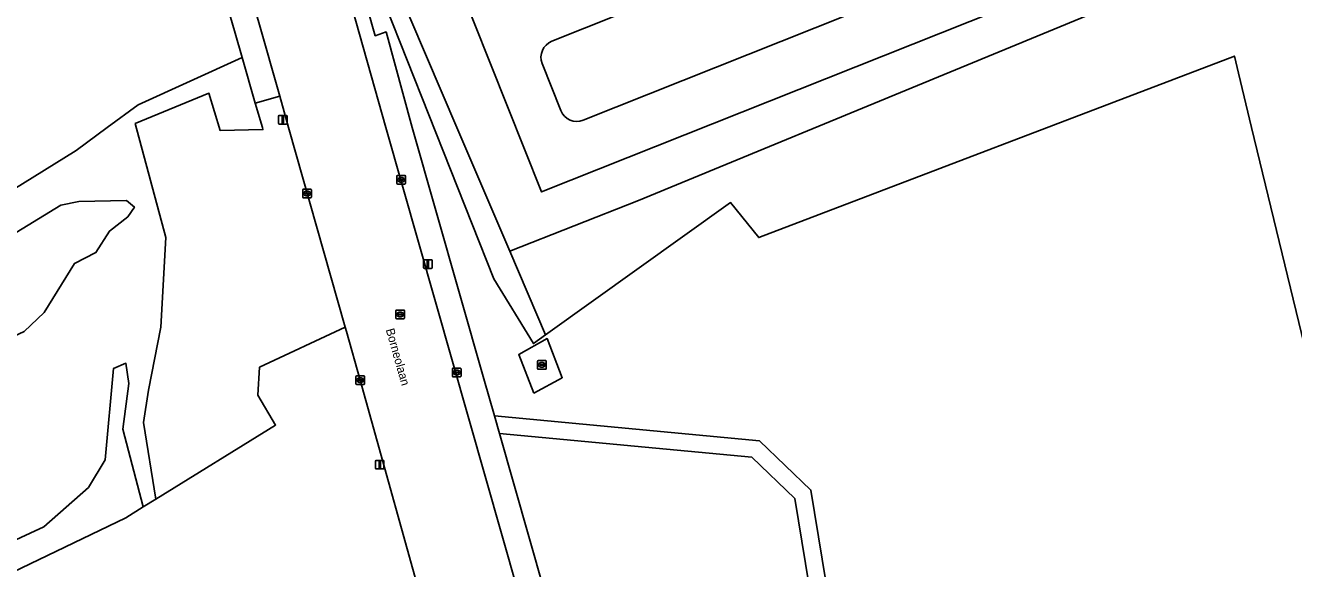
# Model space of a CAD drawing. Extents: x 162879 to 165540, y 384011 to 385181.
# Drawn here: x 163130.7 to 163278.2, y 384198.8 to 384261.9 of the extents above; entities that cross this region are included whole.
import ezdxf

# ---------------------------------------------------------------- set-up
doc = ezdxf.new("R2010")
doc.units = 0
for name, color, linetype in [('IMGEO_Erf', 7, 'Continuous'), ('IMGEO_Grasland_overig', 7, 'Continuous'), ('IMGEO_Groenvoorziening', 7, 'Continuous'), ('IMGEO_Hek', 7, 'Continuous'), ('IMGEO_Kolk', 7, 'Continuous'), ('IMGEO_Lichtmast', 7, 'Continuous'), ('IMGEO_Loofbos', 7, 'Continuous'), ('IMGEO_Openbare_ruimte_label', 7, 'Continuous'), ('IMGEO_Parkeervlak_halfverhard', 7, 'Continuous'), ('IMGEO_Rijbaan_lokaal_gesloten', 7, 'Continuous'), ('IMGEO_Rijbaan_lokaal_open', 7, 'Continuous'), ('IMGEO_Rioolput', 7, 'Continuous'), ('IMGEO_Voetpad_open', 7, 'Continuous')]:
    doc.layers.add(name, color=color, linetype=linetype)

msp = doc.modelspace()

# ---------------------------------------------------------------- linework, layer by layer
at = {"layer": 'IMGEO_Erf'}
msp.add_lwpolyline([(163279.72, 384319.22), (163275.41, 384318.09), (163274.9, 384319.89), (163274.06, 384319.58), (163266.87, 384316.92), (163265.8, 384316.53), (163263.42, 384315.57), (163263, 384316.66), (163258.41, 384315.44), (163275.73, 384271.9), (163202.02, 384241.53), (163187.07, 384235.63), (163191.22, 384225.92), (163212.73, 384241.29), (163216, 384237.23), (163271.3, 384258.29), (163271.78, 384256.3), (163273.3, 384250), (163282.67, 384211.41)], dxfattribs=at)
at = {"layer": 'IMGEO_Grasland_overig'}
msp.add_lwpolyline([(163227.76, 384173.24), (163222.07, 384207.9), (163216.08, 384213.63), (163185.27, 384216.54), (163185.86, 384214.48), (163215.2, 384211.71), (163220.2, 384206.92), (163225.97, 384171.79)], dxfattribs=at)
at = {"layer": 'IMGEO_Groenvoorziening'}
for points in [[(163168.27, 384279.57), (163168.13, 384279.9), (163167.79, 384279.06), (163167.58, 384276.89), (163185.21, 384232.45), (163189.81, 384224.92), (163191.22, 384225.92), (163187.07, 384235.63), (163180.92, 384250)], [(163161.35, 384250), (163160.32, 384253.65), (163157.47, 384252.83), (163158.29, 384250), (163158.36, 384249.76), (163153.4, 384249.65), (163152.07, 384253.98), (163143.51, 384250.48), (163147.08, 384237.23), (163146.5, 384226.82), (163145.04, 384219.49), (163144.47, 384215.75), (163145.91, 384206.85), (163159.83, 384215.45), (163157.75, 384218.93), (163157.97, 384222.16), (163167.93, 384226.8)], [(163121.43, 384222.05), (163119.05, 384225.09), (163118.73, 384227.6), (163119.25, 384230.33), (163120.83, 384232.45), (163134.85, 384240.97), (163136.94, 384241.4), (163142.49, 384241.53), (163143.42, 384240.76), (163142.64, 384239.63), (163140.54, 384237.97), (163138.94, 384235.48), (163136.44, 384234.23), (163132.93, 384228.51), (163130.6, 384226.3)], [(163121.43, 384222.05), (163130.6, 384226.3), (163132.93, 384228.51), (163136.44, 384234.23), (163138.94, 384235.48), (163140.54, 384237.97), (163142.64, 384239.63), (163143.42, 384240.76), (163142.49, 384241.53), (163136.94, 384241.4), (163134.85, 384240.97), (163120.83, 384232.45), (163119.25, 384230.33), (163118.73, 384227.6), (163119.05, 384225.09)], [(163123.24, 384199.18), (163116.64, 384196.81), (163116.12, 384192.07), (163142.42, 384204.69), (163144.45, 384205.95), (163142.07, 384214.97), (163142.76, 384220.26), (163142.43, 384222.62), (163140.99, 384222.02), (163140.02, 384211.41), (163138.09, 384208.2), (163132.89, 384203.65)]]:
    msp.add_lwpolyline(points, close=True, dxfattribs=at)
msp.add_lwpolyline([(163123.24, 384199.18), (163132.89, 384203.65), (163138.09, 384208.2), (163140.02, 384211.41), (163140.99, 384222.02), (163142.43, 384222.62), (163142.76, 384220.26), (163142.07, 384214.97), (163144.45, 384205.95), (163145.91, 384206.85), (163144.47, 384215.75), (163145.04, 384219.49), (163146.5, 384226.82), (163147.08, 384237.23), (163143.51, 384250.48), (163152.07, 384253.98), (163153.4, 384249.65), (163158.36, 384249.76), (163158.29, 384250), (163157.47, 384252.83), (163155.93, 384258.13), (163143.86, 384252.65), (163140.26, 384250), (163136.64, 384247.33), (163114.5, 384233.62)], dxfattribs=at)
at = {"layer": 'IMGEO_Hek'}
for points in [[(163168.13, 384279.9), (163168.27, 384279.57), (163180.92, 384250), (163187.07, 384235.63), (163191.22, 384225.92)], [(163188.1, 384223.66), (163191.4, 384225.49), (163193.16, 384220.95), (163189.84, 384219.16)], [(163189.84, 384219.16), (163188.1, 384223.66)]]:
    msp.add_lwpolyline(points, dxfattribs=at)
at = {"layer": 'IMGEO_Kolk'}
for p, q in [((163173.93, 384243.5), (163173.93, 384244.36)), ((163174.01, 384244.43), (163174.86, 384244.43)), ((163174.86, 384243.43), (163174.01, 384243.43)), ((163174.19, 384243.92), (163174.19, 384243.94)), ((163174.63, 384243.89), (163174.23, 384243.89)), ((163174.24, 384243.97), (163174.63, 384243.97)), ((163174.42, 384244.21), (163174.45, 384244.21)), ((163174.44, 384243.65), (163174.42, 384243.65)), ((163174.68, 384243.94), (163174.68, 384243.92)), ((163174.93, 384244.36), (163174.93, 384243.5)), ((163163, 384241.92), (163163, 384242.77)), ((163163.07, 384242.85), (163163.92, 384242.85)), ((163163.92, 384241.84), (163163.07, 384241.84)), ((163163.25, 384242.34), (163163.25, 384242.35)), ((163163.69, 384242.3), (163163.29, 384242.3)), ((163163.3, 384242.39), (163163.69, 384242.39)), ((163163.48, 384242.62), (163163.51, 384242.62)), ((163163.51, 384242.07), (163163.48, 384242.07)), ((163163.74, 384242.35), (163163.74, 384242.34)), ((163164, 384242.77), (163164, 384241.92)), ((163169.25, 384221.17), (163170.1, 384221.17)), ((163180.38, 384221.13), (163180.38, 384221.98)), ((163180.46, 384222.06), (163181.31, 384222.06)), ((163180.64, 384221.55), (163180.64, 384221.56)), ((163181.08, 384221.51), (163180.68, 384221.51)), ((163180.69, 384221.6), (163181.08, 384221.6)), ((163180.87, 384221.84), (163180.9, 384221.84)), ((163180.89, 384221.28), (163180.87, 384221.28)), ((163181.13, 384221.56), (163181.13, 384221.55)), ((163181.39, 384221.98), (163181.39, 384221.13)), ((163169.17, 384220.24), (163169.17, 384221.1)), ((163170.1, 384220.17), (163169.25, 384220.17)), ((163169.43, 384220.66), (163169.43, 384220.68)), ((163169.47, 384220.71), (163169.87, 384220.71)), ((163169.87, 384220.63), (163169.47, 384220.63)), ((163169.66, 384220.95), (163169.68, 384220.95)), ((163169.68, 384220.39), (163169.66, 384220.39)), ((163169.91, 384220.68), (163169.91, 384220.66)), ((163170.17, 384221.1), (163170.17, 384220.24)), ((163181.31, 384221.06), (163180.46, 384221.06))]:
    msp.add_line(p, q, dxfattribs=at)
for points in [[(163173.93, 384243.5), (163173.93, 384244.36)], [(163174.01, 384244.43), (163174.86, 384244.43)], [(163174.86, 384243.43), (163174.01, 384243.43)], [(163174.93, 384244.36), (163174.93, 384243.5)], [(163163, 384241.92), (163163, 384242.77)], [(163163.07, 384242.85), (163163.92, 384242.85)], [(163163.92, 384241.84), (163163.07, 384241.84)], [(163164, 384242.77), (163164, 384241.92)], [(163169.25, 384221.17), (163170.1, 384221.17)], [(163180.38, 384221.13), (163180.38, 384221.98)], [(163180.46, 384222.06), (163181.31, 384222.06)], [(163181.39, 384221.98), (163181.39, 384221.13)], [(163169.17, 384220.24), (163169.17, 384221.1)], [(163170.1, 384220.17), (163169.25, 384220.17)], [(163170.17, 384221.1), (163170.17, 384220.24)], [(163181.31, 384221.06), (163180.46, 384221.06)]]:
    msp.add_lwpolyline(points, dxfattribs=at)
for centre, radius, start, end in [((163174.01, 384244.36), 0.0765, 91.552, 178.448), ((163174.01, 384244.36), 0.0765, 91.552, 178.448), ((163174.01, 384243.51), 0.0765, 181.552, 268.448), ((163174.01, 384243.51), 0.0765, 181.552, 268.448), ((163174.23, 384243.93), 0.0403, 85.8775, 175.7526), ((163174.23, 384243.92), 0.0366, 178.938, 274.7102), ((163174.64, 384243.94), 0.0386, 1.7309, 96.639), ((163174.63, 384243.93), 0.043, 264.8664, 352.4533), ((163174.86, 384244.36), 0.0765, 1.552, 88.448), ((163174.86, 384244.36), 0.0765, 1.552, 88.448), ((163174.86, 384243.51), 0.0765, 271.552, 358.448), ((163174.86, 384243.51), 0.0765, 271.552, 358.448), ((163163.07, 384242.77), 0.0765, 91.552, 178.448), ((163163.07, 384242.77), 0.0765, 91.552, 178.448), ((163163.07, 384241.92), 0.0765, 181.552, 268.448), ((163163.07, 384241.92), 0.0765, 181.552, 268.448), ((163163.29, 384242.35), 0.0403, 85.8775, 175.7526), ((163163.29, 384242.34), 0.0366, 178.938, 274.7102), ((163163.7, 384242.35), 0.0386, 1.7309, 96.639), ((163163.7, 384242.34), 0.043, 264.8664, 352.4533), ((163163.92, 384242.77), 0.0765, 1.552, 88.448), ((163163.92, 384242.77), 0.0765, 1.552, 88.448), ((163163.92, 384241.92), 0.0765, 271.552, 358.448), ((163163.92, 384241.92), 0.0765, 271.552, 358.448), ((163169.25, 384221.09), 0.0765, 91.552, 178.448), ((163169.25, 384221.09), 0.0765, 91.552, 178.448), ((163170.1, 384221.09), 0.0765, 1.552, 88.448), ((163170.1, 384221.09), 0.0765, 1.552, 88.448), ((163180.46, 384221.98), 0.0765, 91.552, 178.448), ((163180.46, 384221.98), 0.0765, 91.552, 178.448), ((163180.68, 384221.56), 0.0403, 85.8775, 175.7526), ((163180.68, 384221.55), 0.0366, 178.938, 274.7102), ((163181.09, 384221.56), 0.0386, 1.7309, 96.639), ((163181.08, 384221.56), 0.043, 264.8664, 352.4533), ((163181.31, 384221.98), 0.0765, 1.552, 88.448), ((163181.31, 384221.98), 0.0765, 1.552, 88.448), ((163169.25, 384220.24), 0.0765, 181.552, 268.448), ((163169.25, 384220.24), 0.0765, 181.552, 268.448), ((163169.47, 384220.67), 0.0403, 85.8775, 175.7526), ((163169.47, 384220.66), 0.0366, 178.938, 274.7102), ((163169.88, 384220.67), 0.0386, 1.7309, 96.639), ((163169.87, 384220.67), 0.043, 264.8664, 352.4533), ((163170.1, 384220.24), 0.0765, 271.552, 358.448), ((163170.1, 384220.24), 0.0765, 271.552, 358.448), ((163180.46, 384221.13), 0.0765, 181.552, 268.448), ((163180.46, 384221.13), 0.0765, 181.552, 268.448), ((163181.31, 384221.13), 0.0765, 271.552, 358.448), ((163181.31, 384221.13), 0.0765, 271.552, 358.448)]:
    msp.add_arc(centre, radius, start, end, dxfattribs=at)
for centre, major_axis, ratio, start_param, end_param in [((163174.42, 384243.93), (-0.387, 0.002), 0.722429, 4.712389, 7.853982), ((163174.44, 384243.93), (-0.39, 0.002), 0.717154, 1.570796, 4.712389), ((163163.48, 384242.34), (-0.387, 0.002), 0.722429, 4.712389, 7.853982), ((163163.51, 384242.34), (-0.39, 0.002), 0.717154, 1.570796, 4.712389), ((163180.87, 384221.56), (-0.387, 0.002), 0.722429, 4.712389, 7.853982), ((163180.9, 384221.56), (-0.39, 0.002), 0.717154, 1.570796, 4.712389), ((163169.66, 384220.67), (-0.387, 0.002), 0.722429, 4.712389, 7.853982), ((163169.68, 384220.67), (-0.39, 0.002), 0.717154, 1.570796, 4.712389)]:
    msp.add_ellipse(centre, major_axis=major_axis, ratio=ratio, start_param=start_param, end_param=end_param, dxfattribs=at)
at = {"layer": 'IMGEO_Lichtmast'}
for p, q in [((163160.17, 384250.51), (163160.17, 384251.31)), ((163160.17, 384251.31), (163160.17, 384250.51)), ((163160.27, 384251.41), (163161.06, 384251.41)), ((163161.06, 384251.41), (163160.27, 384251.41)), ((163161.16, 384251.31), (163161.16, 384250.51)), ((163161.16, 384250.51), (163161.16, 384251.31)), ((163161.06, 384250.41), (163160.27, 384250.41)), ((163160.27, 384250.41), (163161.06, 384250.41)), ((163177.04, 384233.75), (163177.04, 384234.55)), ((163177.04, 384234.55), (163177.04, 384233.75)), ((163177.14, 384234.65), (163177.93, 384234.65)), ((163177.93, 384234.65), (163177.14, 384234.65)), ((163178.03, 384234.55), (163178.03, 384233.75)), ((163178.03, 384233.75), (163178.03, 384234.55)), ((163177.93, 384233.65), (163177.14, 384233.65)), ((163177.14, 384233.65), (163177.93, 384233.65)), ((163171.44, 384210.45), (163171.44, 384211.25)), ((163171.44, 384211.25), (163171.44, 384210.45)), ((163171.54, 384211.35), (163172.33, 384211.35)), ((163172.33, 384211.35), (163171.54, 384211.35)), ((163172.43, 384211.25), (163172.43, 384210.45)), ((163172.43, 384210.45), (163172.43, 384211.25)), ((163172.33, 384210.35), (163171.54, 384210.35)), ((163171.54, 384210.35), (163172.33, 384210.35))]:
    msp.add_line(p, q, dxfattribs=at)
for points in [[(163160.59, 384251.29), (163160.74, 384251.29), (163160.74, 384250.54), (163160.59, 384250.54), (163160.59, 384251.29)], [(163177.46, 384234.52), (163177.61, 384234.52), (163177.61, 384233.77), (163177.46, 384233.77), (163177.46, 384234.52)], [(163171.86, 384211.23), (163172.01, 384211.23), (163172.01, 384210.48), (163171.86, 384210.48), (163171.86, 384211.23)]]:
    msp.add_lwpolyline(points, dxfattribs=at)
for centre, start, end in [((163160.27, 384251.31), 90, 180), ((163160.27, 384251.31), 90, 180), ((163161.06, 384251.31), 0, 90), ((163161.06, 384251.31), 360, 90), ((163160.27, 384250.51), 180, 270), ((163160.27, 384250.51), 180, 270), ((163161.06, 384250.51), 270, 0), ((163161.06, 384250.51), 270, 0), ((163177.14, 384234.55), 90, 180), ((163177.14, 384234.55), 90, 180), ((163177.93, 384234.55), 0, 90), ((163177.93, 384234.55), 360, 90), ((163177.14, 384233.75), 180, 270), ((163177.14, 384233.75), 180, 270), ((163177.93, 384233.75), 270, 0), ((163177.93, 384233.75), 270, 0), ((163171.54, 384211.25), 90, 180), ((163171.54, 384211.25), 90, 180), ((163172.33, 384211.25), 0, 90), ((163172.33, 384211.25), 360, 90), ((163171.54, 384210.45), 180, 270), ((163171.54, 384210.45), 180, 270), ((163172.33, 384210.45), 270, 0), ((163172.33, 384210.45), 270, 0)]:
    msp.add_arc(centre, 0.1, start, end, dxfattribs=at)
at = {"layer": 'IMGEO_Loofbos'}
for points in [[(163155.93, 384258.13), (163155.12, 384260.95), (163148.78, 384282.79), (163112.46, 384268.23), (163091.66, 384259.62), (163097.49, 384250), (163105.95, 384236.06), (163109.02, 384230.23), (163114.5, 384233.62), (163136.64, 384247.33), (163140.26, 384250), (163143.86, 384252.65)], [(163189.84, 384219.16), (163188.1, 384223.66), (163191.4, 384225.49), (163193.16, 384220.95)], [(163189.84, 384219.16), (163193.16, 384220.95), (163191.4, 384225.49), (163188.1, 384223.66)]]:
    msp.add_lwpolyline(points, close=True, dxfattribs=at)
for points in [[(163165.81, 384280.3), (163171.41, 384260.66), (163172.67, 384261.11), (163175.71, 384250), (163184.05, 384220.8), (163185.27, 384216.54), (163216.08, 384213.63), (163222.07, 384207.9), (163227.76, 384173.24)], [(163273.3, 384250), (163271.78, 384256.3), (163271.3, 384258.29), (163216, 384237.23), (163212.73, 384241.29), (163191.22, 384225.92), (163189.81, 384224.92), (163185.21, 384232.45), (163167.58, 384276.89)], [(163288.1, 384185.33), (163288.57, 384185.61), (163289.08, 384185.84), (163288.87, 384186.29), (163282.67, 384211.41), (163273.3, 384250)], [(163177.77, 384191.62), (163169.67, 384220.66), (163168.07, 384226.31), (163167.93, 384226.8), (163157.97, 384222.16), (163157.75, 384218.93), (163159.83, 384215.45), (163145.91, 384206.85), (163144.45, 384205.95), (163142.42, 384204.69), (163116.12, 384192.07), (163115.85, 384189.64), (163114.75, 384186.2), (163124.89, 384162.96), (163120.52, 384154.62), (163123.46, 384148.99)], [(163190.34, 384169.9), (163188.96, 384166.62), (163217.96, 384163.97), (163235.25, 384168.2), (163225.97, 384171.79), (163220.2, 384206.92), (163215.2, 384211.71), (163185.86, 384214.48), (163191.02, 384196.41), (163192.18, 384191.4)]]:
    msp.add_lwpolyline(points, dxfattribs=at)
at = {"layer": 'IMGEO_Parkeervlak_halfverhard'}
msp.add_lwpolyline([(163174.94, 384282.2), (163168.27, 384279.57), (163180.92, 384250), (163187.07, 384235.63), (163202.02, 384241.53), (163275.73, 384271.9), (163258.41, 384315.44), (163203.16, 384293.36), (163181.14, 384284.65), (163182.9, 384280.22), (163259.65, 384310.77), (163273.68, 384275.53), (163190.73, 384242.52)], close=True, dxfattribs=at)
for points in [[(163261.08, 384287.54), (163191.94, 384260.02)], [(163195.59, 384250.85), (163264.73, 384278.37)], [(163190.82, 384257.42), (163192.99, 384251.97)]]:
    msp.add_lwpolyline(points, dxfattribs=at)
for centre, start, end in [((163192.68, 384258.16), 111.6977, 201.6816), ((163194.85, 384252.71), 201.7267, 291.6687)]:
    msp.add_arc(centre, 2, start, end, dxfattribs=at)
at = {"layer": 'IMGEO_Rijbaan_lokaal_gesloten'}
msp.add_lwpolyline([(163181.14, 384284.65), (163177.1, 384283.06), (163174.94, 384282.2), (163190.73, 384242.52), (163273.68, 384275.53), (163259.65, 384310.77), (163182.9, 384280.22)], close=True, dxfattribs=at)
for points in [[(163191.94, 384260.02), (163261.08, 384287.54)], [(163264.73, 384278.37), (163195.59, 384250.85)], [(163192.99, 384251.97), (163190.82, 384257.42)]]:
    msp.add_lwpolyline(points, dxfattribs=at)
for centre, start, end in [((163192.68, 384258.16), 111.6977, 201.6816), ((163194.85, 384252.71), 201.7267, 291.6687)]:
    msp.add_arc(centre, 2, start, end, dxfattribs=at)
at = {"layer": 'IMGEO_Rijbaan_lokaal_open'}
for points in [[(163189.17, 384190.92), (163188.06, 384195.92), (163172.66, 384250), (163168.3, 384265.42), (163165.22, 384276.03), (163164.54, 384278.41)], [(163154.05, 384275.28), (163154.64, 384273.21), (163157.9, 384262.18), (163160.32, 384253.65), (163161.35, 384250), (163167.93, 384226.8), (163168.07, 384226.31), (163169.67, 384220.66), (163177.77, 384191.62)]]:
    msp.add_lwpolyline(points, dxfattribs=at)
at = {"layer": 'IMGEO_Rioolput'}
for p, q in [((163173.82, 384227.87), (163173.82, 384228.72)), ((163173.89, 384228.8), (163174.75, 384228.8)), ((163174.31, 384228.57), (163174.33, 384228.57)), ((163174.82, 384228.72), (163174.82, 384227.87)), ((163174.75, 384227.79), (163173.89, 384227.79)), ((163174.08, 384228.29), (163174.08, 384228.3)), ((163174.12, 384228.34), (163174.52, 384228.34)), ((163174.52, 384228.25), (163174.12, 384228.25)), ((163174.33, 384228.02), (163174.31, 384228.02)), ((163174.56, 384228.3), (163174.56, 384228.29)), ((163190.29, 384222.01), (163190.29, 384222.86)), ((163190.37, 384222.94), (163191.22, 384222.94)), ((163190.78, 384222.72), (163190.8, 384222.72)), ((163191.29, 384222.86), (163191.29, 384222.01)), ((163191.22, 384221.94), (163190.37, 384221.94)), ((163190.55, 384222.43), (163190.55, 384222.44)), ((163190.59, 384222.48), (163190.99, 384222.48)), ((163190.99, 384222.39), (163190.59, 384222.39)), ((163190.8, 384222.16), (163190.78, 384222.16)), ((163191.03, 384222.44), (163191.03, 384222.43))]:
    msp.add_line(p, q, dxfattribs=at)
for points in [[(163173.82, 384227.87), (163173.82, 384228.72)], [(163173.89, 384228.8), (163174.75, 384228.8)], [(163174.82, 384228.72), (163174.82, 384227.87)], [(163174.75, 384227.79), (163173.89, 384227.79)], [(163190.29, 384222.01), (163190.29, 384222.86)], [(163190.37, 384222.94), (163191.22, 384222.94)], [(163191.29, 384222.86), (163191.29, 384222.01)], [(163191.22, 384221.94), (163190.37, 384221.94)]]:
    msp.add_lwpolyline(points, dxfattribs=at)
for centre, radius, start, end in [((163173.9, 384228.72), 0.0765, 91.552, 178.448), ((163173.9, 384228.72), 0.0765, 91.552, 178.448), ((163174.74, 384228.72), 0.0765, 1.552, 88.448), ((163174.74, 384228.72), 0.0765, 1.552, 88.448), ((163173.9, 384227.87), 0.0765, 181.552, 268.448), ((163173.9, 384227.87), 0.0765, 181.552, 268.448), ((163174.12, 384228.3), 0.0403, 85.8775, 175.7526), ((163174.12, 384228.29), 0.0366, 178.938, 274.7102), ((163174.52, 384228.3), 0.0386, 1.7309, 96.639), ((163174.52, 384228.29), 0.043, 264.8664, 352.4533), ((163174.74, 384227.87), 0.0765, 271.552, 358.448), ((163174.74, 384227.87), 0.0765, 271.552, 358.448), ((163190.37, 384222.86), 0.0765, 91.552, 178.448), ((163190.37, 384222.86), 0.0765, 91.552, 178.448), ((163191.22, 384222.86), 0.0765, 1.552, 88.448), ((163191.22, 384222.86), 0.0765, 1.552, 88.448), ((163190.37, 384222.01), 0.0765, 181.552, 268.448), ((163190.37, 384222.01), 0.0765, 181.552, 268.448), ((163190.59, 384222.44), 0.0403, 85.8775, 175.7526), ((163190.59, 384222.43), 0.0366, 178.938, 274.7102), ((163191, 384222.44), 0.0386, 1.7309, 96.639), ((163190.99, 384222.44), 0.043, 264.8664, 352.4533), ((163191.22, 384222.01), 0.0765, 271.552, 358.448), ((163191.22, 384222.01), 0.0765, 271.552, 358.448)]:
    msp.add_arc(centre, radius, start, end, dxfattribs=at)
for centre, major_axis, ratio, start_param, end_param in [((163174.31, 384228.29), (-0.387, 0.002), 0.722429, 4.712389, 7.853982), ((163174.33, 384228.29), (-0.39, 0.002), 0.717154, 1.570796, 4.712389), ((163190.78, 384222.44), (-0.387, 0.002), 0.722429, 4.712389, 7.853982), ((163190.8, 384222.44), (-0.39, 0.002), 0.717154, 1.570796, 4.712389)]:
    msp.add_ellipse(centre, major_axis=major_axis, ratio=ratio, start_param=start_param, end_param=end_param, dxfattribs=at)
at = {"layer": 'IMGEO_Voetpad_open'}
for points in [[(163192.18, 384191.4), (163191.02, 384196.41), (163185.86, 384214.48), (163185.27, 384216.54), (163184.05, 384220.8), (163175.71, 384250), (163172.67, 384261.11), (163171.41, 384260.66), (163165.81, 384280.3), (163163.27, 384289.2)], [(163154.74, 384282.74), (163148.78, 384282.79), (163155.12, 384260.95), (163155.93, 384258.13), (163157.47, 384252.83), (163160.32, 384253.65), (163157.9, 384262.18), (163154.64, 384273.21), (163154.05, 384275.28)], [(163164.54, 384278.41), (163165.22, 384276.03), (163168.3, 384265.42), (163172.66, 384250), (163188.06, 384195.92), (163189.17, 384190.92)]]:
    msp.add_lwpolyline(points, dxfattribs=at)

# ---------------------------------------------------------------- texts
at = {"layer": 'IMGEO_Openbare_ruimte_label'}
msp.add_text('Borneolaan', height=1, rotation=285.8982, dxfattribs=at).set_placement((163172.63, 384226.52))

doc.saveas('drawing.dxf')
